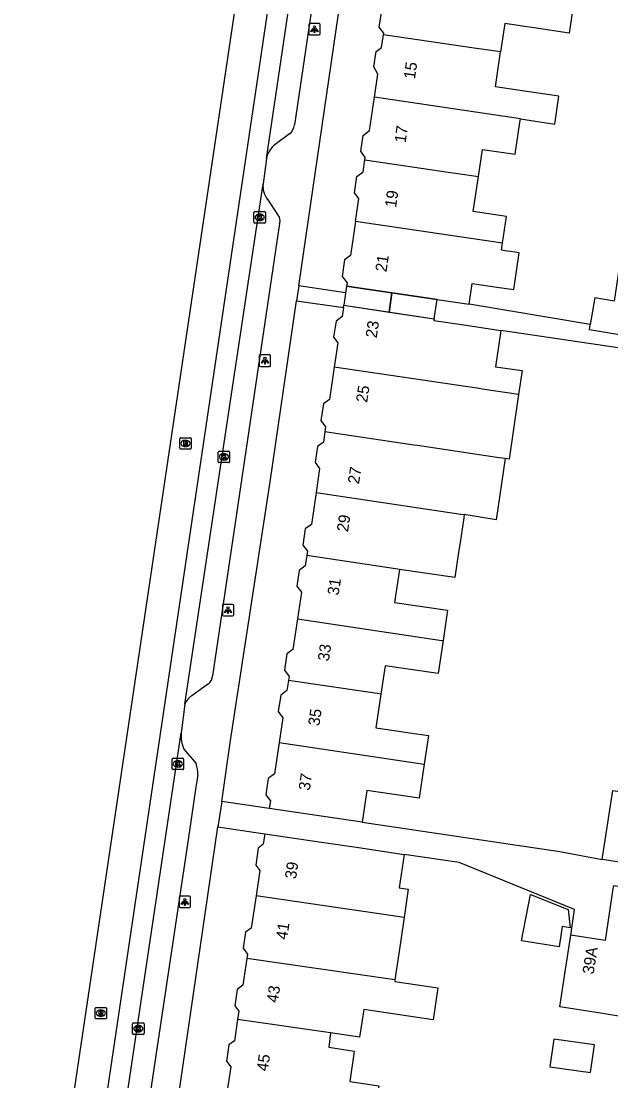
# Model space of a CAD drawing. Extents: x 162250 to 162654, y 380744 to 381605.
# Drawn here: x 162321.7 to 162373.3, y 381411.4 to 381504 of the extents above; entities that cross this region are included whole.
import ezdxf

# ---------------------------------------------------------------- set-up
doc = ezdxf.new("R2010")
doc.units = 0
for name, color, linetype in [('IMGEO_Kolk', 7, 'Continuous'), ('IMGEO_Lichtpunt', 7, 'Continuous'), ('IMGEO_Pand', 7, 'Continuous'), ('IMGEO_Pand_nummerreeks', 7, 'Continuous'), ('IMGEO_Pand_overbouw', 7, 'Continuous'), ('IMGEO_Rijbaan_lokaal_gesloten', 7, 'Continuous'), ('IMGEO_Rioolput', 7, 'Continuous'), ('IMGEO_Voetpad_open', 7, 'Continuous')]:
    doc.layers.add(name, color=color, linetype=linetype)

msp = doc.modelspace()

# ---------------------------------------------------------------- linework, layer by layer
at = {"layer": 'IMGEO_Kolk'}
for p, q in [((162342.039, 381486.404), (162342.039, 381487.256)), ((162342.114, 381487.33), (162342.966, 381487.33)), ((162342.527, 381487.11), (162342.552, 381487.11)), ((162343.04, 381487.256), (162343.04, 381486.404)), ((162342.966, 381486.33), (162342.114, 381486.33)), ((162342.55, 381486.55), (162342.525, 381486.55)), ((162338.91, 381465.466), (162338.91, 381466.318)), ((162338.985, 381466.392), (162339.837, 381466.392)), ((162339.911, 381466.318), (162339.911, 381465.466)), ((162339.837, 381465.392), (162338.985, 381465.392)), ((162339.421, 381465.612), (162339.396, 381465.612)), ((162339.398, 381466.172), (162339.423, 381466.172)), ((162334.881, 381438.628), (162334.881, 381439.48)), ((162334.956, 381439.554), (162335.808, 381439.554)), ((162335.882, 381439.48), (162335.882, 381438.628)), ((162335.808, 381438.554), (162334.956, 381438.554)), ((162335.392, 381438.774), (162335.367, 381438.774)), ((162335.369, 381439.334), (162335.394, 381439.334)), ((162331.421, 381415.486), (162331.421, 381416.338)), ((162331.496, 381416.412), (162332.348, 381416.412)), ((162332.422, 381416.338), (162332.422, 381415.486)), ((162332.348, 381415.412), (162331.496, 381415.412)), ((162331.932, 381415.632), (162331.907, 381415.632)), ((162331.909, 381416.192), (162331.934, 381416.192))]:
    msp.add_line(p, q, dxfattribs=at)
for points in [[(162342.039, 381486.404), (162342.039, 381487.256)], [(162342.114, 381487.33), (162342.966, 381487.33)], [(162342.36, 381487.03), (162342.483, 381487.03), (162342.483, 381486.879), (162342.613, 381487.03), (162342.777, 381487.03), (162342.631, 381486.879), (162342.784, 381486.63), (162342.632, 381486.63), (162342.547, 381486.794), (162342.483, 381486.727), (162342.483, 381486.63), (162342.36, 381486.63), (162342.36, 381487.03)], [(162343.04, 381487.256), (162343.04, 381486.404)], [(162342.966, 381486.33), (162342.114, 381486.33)], [(162338.91, 381465.466), (162338.91, 381466.318)], [(162338.985, 381466.392), (162339.837, 381466.392)], [(162339.911, 381466.318), (162339.911, 381465.466)], [(162339.837, 381465.392), (162338.985, 381465.392)], [(162339.231, 381466.092), (162339.354, 381466.092), (162339.354, 381465.941), (162339.484, 381466.092), (162339.648, 381466.092), (162339.502, 381465.941), (162339.655, 381465.692), (162339.503, 381465.692), (162339.418, 381465.856), (162339.354, 381465.789), (162339.354, 381465.692), (162339.231, 381465.692), (162339.231, 381466.092)], [(162334.881, 381438.628), (162334.881, 381439.48)], [(162334.956, 381439.554), (162335.808, 381439.554)], [(162335.882, 381439.48), (162335.882, 381438.628)], [(162335.808, 381438.554), (162334.956, 381438.554)], [(162335.202, 381439.254), (162335.325, 381439.254), (162335.325, 381439.103), (162335.455, 381439.254), (162335.619, 381439.254), (162335.473, 381439.103), (162335.626, 381438.854), (162335.474, 381438.854), (162335.389, 381439.018), (162335.325, 381438.951), (162335.325, 381438.854), (162335.202, 381438.854), (162335.202, 381439.254)], [(162331.421, 381415.486), (162331.421, 381416.338)], [(162331.496, 381416.412), (162332.348, 381416.412)], [(162332.422, 381416.338), (162332.422, 381415.486)], [(162332.348, 381415.412), (162331.496, 381415.412)], [(162331.742, 381416.112), (162331.865, 381416.112), (162331.865, 381415.961), (162331.995, 381416.112), (162332.159, 381416.112), (162332.013, 381415.961), (162332.166, 381415.712), (162332.014, 381415.712), (162331.929, 381415.876), (162331.865, 381415.809), (162331.865, 381415.712), (162331.742, 381415.712), (162331.742, 381416.112)]]:
    msp.add_lwpolyline(points, dxfattribs=at)
for centre, start, end in [((162342.116, 381487.254), 91.55205, 178.44795), ((162342.116, 381487.254), 91.55205, 178.44795), ((162342.964, 381487.254), 1.55205, 88.44795), ((162342.964, 381487.254), 1.55205, 88.44795), ((162342.116, 381486.406), 181.55205, 268.44795), ((162342.116, 381486.406), 181.55205, 268.44795), ((162342.964, 381486.406), 271.55205, 358.44795), ((162342.964, 381486.406), 271.55205, 358.44795), ((162338.987, 381466.316), 91.55205, 178.44795), ((162338.987, 381466.316), 91.55205, 178.44795), ((162339.835, 381466.316), 1.55205, 88.44795), ((162339.835, 381466.316), 1.55205, 88.44795), ((162338.987, 381465.468), 181.55205, 268.44795), ((162338.987, 381465.468), 181.55205, 268.44795), ((162339.835, 381465.468), 271.55205, 358.44795), ((162339.835, 381465.468), 271.55205, 358.44795), ((162334.958, 381439.478), 91.55205, 178.44795), ((162334.958, 381439.478), 91.55205, 178.44795), ((162335.806, 381439.478), 1.55205, 88.44795), ((162335.806, 381439.478), 1.55205, 88.44795), ((162334.958, 381438.63), 181.55205, 268.44795), ((162334.958, 381438.63), 181.55205, 268.44795), ((162335.806, 381438.63), 271.55205, 358.44795), ((162335.806, 381438.63), 271.55205, 358.44795), ((162331.498, 381416.336), 91.55205, 178.44795), ((162331.498, 381416.336), 91.55205, 178.44795), ((162332.346, 381416.336), 1.55205, 88.44795), ((162332.346, 381416.336), 1.55205, 88.44795), ((162331.498, 381415.488), 181.55205, 268.44795), ((162331.498, 381415.488), 181.55205, 268.44795), ((162332.346, 381415.488), 271.55205, 358.44795), ((162332.346, 381415.488), 271.55205, 358.44795)]:
    msp.add_arc(centre, 0.0765, start, end, dxfattribs=at)
for centre, major_axis, ratio, start_param, end_param in [((162342.526, 381486.83), (-0.387, 0.002), 0.722429, 4.712389, 7.853982), ((162342.551, 381486.83), (-0.39, 0.002), 0.717154, 1.570796, 4.712389), ((162339.397, 381465.892), (-0.387, 0.002), 0.722429, 4.712389, 7.853982), ((162339.422, 381465.892), (-0.39, 0.002), 0.717154, 1.570796, 4.712389), ((162335.368, 381439.054), (-0.387, 0.002), 0.722429, 4.712389, 7.853982), ((162335.393, 381439.054), (-0.39, 0.002), 0.717154, 1.570796, 4.712389), ((162331.908, 381415.912), (-0.387, 0.002), 0.722429, 4.712389, 7.853982), ((162331.933, 381415.912), (-0.39, 0.002), 0.717154, 1.570796, 4.712389)]:
    msp.add_ellipse(centre, major_axis=major_axis, ratio=ratio, start_param=start_param, end_param=end_param, dxfattribs=at)
at = {"layer": 'IMGEO_Lichtpunt'}
for p, q in [((162346.834, 381503.687), (162346.834, 381502.88)), ((162346.834, 381503.687), (162346.834, 381502.88)), ((162347.736, 381503.782), (162346.928, 381503.782)), ((162347.736, 381503.782), (162346.928, 381503.782)), ((162347.83, 381502.88), (162347.83, 381503.687)), ((162347.83, 381502.88), (162347.83, 381503.687)), ((162346.928, 381502.786), (162347.736, 381502.786)), ((162346.928, 381502.786), (162347.736, 381502.786)), ((162342.502, 381474.704), (162342.502, 381473.897)), ((162342.502, 381474.704), (162342.502, 381473.897)), ((162343.404, 381474.799), (162342.596, 381474.799)), ((162343.404, 381474.799), (162342.596, 381474.799)), ((162343.498, 381473.897), (162343.498, 381474.704)), ((162343.498, 381473.897), (162343.498, 381474.704)), ((162342.596, 381473.803), (162343.404, 381473.803)), ((162342.596, 381473.803), (162343.404, 381473.803)), ((162339.271, 381452.898), (162339.271, 381452.091)), ((162339.271, 381452.898), (162339.271, 381452.091)), ((162340.173, 381452.993), (162339.365, 381452.993)), ((162340.173, 381452.993), (162339.365, 381452.993)), ((162340.267, 381452.091), (162340.267, 381452.898)), ((162340.267, 381452.091), (162340.267, 381452.898)), ((162339.365, 381451.997), (162340.173, 381451.997)), ((162339.365, 381451.997), (162340.173, 381451.997)), ((162335.49, 381427.396), (162335.49, 381426.589)), ((162335.49, 381427.396), (162335.49, 381426.589)), ((162336.392, 381427.491), (162335.584, 381427.491)), ((162336.392, 381427.491), (162335.584, 381427.491)), ((162336.486, 381426.589), (162336.486, 381427.396)), ((162336.486, 381426.589), (162336.486, 381427.396)), ((162335.584, 381426.495), (162336.392, 381426.495)), ((162335.584, 381426.495), (162336.392, 381426.495))]:
    msp.add_line(p, q, dxfattribs=at)
for points in [[(162347.208, 381503.351), (162347.247, 381503.323), (162347.059, 381503.061), (162347.021, 381503.088), (162347.208, 381503.351)], [(162347.42, 381503.323), (162347.458, 381503.35), (162347.645, 381503.088), (162347.606, 381503.06), (162347.42, 381503.323)], [(162347.31, 381503.303), (162347.357, 381503.303), (162347.357, 381502.981), (162347.31, 381502.981), (162347.31, 381503.303)], [(162342.876, 381474.368), (162342.915, 381474.34), (162342.727, 381474.078), (162342.689, 381474.105), (162342.876, 381474.368)], [(162342.978, 381474.32), (162343.025, 381474.32), (162343.025, 381473.998), (162342.978, 381473.998), (162342.978, 381474.32)], [(162343.088, 381474.34), (162343.126, 381474.367), (162343.313, 381474.105), (162343.274, 381474.077), (162343.088, 381474.34)], [(162339.645, 381452.562), (162339.684, 381452.534), (162339.496, 381452.272), (162339.458, 381452.299), (162339.645, 381452.562)], [(162339.747, 381452.514), (162339.794, 381452.514), (162339.794, 381452.192), (162339.747, 381452.192), (162339.747, 381452.514)], [(162339.857, 381452.534), (162339.895, 381452.561), (162340.082, 381452.299), (162340.043, 381452.271), (162339.857, 381452.534)], [(162335.864, 381427.06), (162335.903, 381427.032), (162335.715, 381426.77), (162335.677, 381426.797), (162335.864, 381427.06)], [(162335.966, 381427.012), (162336.013, 381427.012), (162336.013, 381426.69), (162335.966, 381426.69), (162335.966, 381427.012)], [(162336.076, 381427.032), (162336.114, 381427.059), (162336.301, 381426.797), (162336.262, 381426.769), (162336.076, 381427.032)]]:
    msp.add_lwpolyline(points, dxfattribs=at)
for centre in [(162347.333, 381503.485), (162343.001, 381474.502), (162339.77, 381452.696), (162335.989, 381427.194)]:
    msp.add_circle(centre, 0.0994, dxfattribs=at)
for centre, start, end in [((162346.928, 381503.687), 90, 180), ((162346.928, 381503.687), 90, 180), ((162347.736, 381503.687), 0, 90), ((162347.736, 381503.687), 0, 90), ((162346.928, 381502.88), 180, 270), ((162346.928, 381502.88), 180, 270), ((162347.736, 381502.88), 270, 0), ((162347.736, 381502.88), 270, 360), ((162342.596, 381474.704), 90, 180), ((162342.596, 381474.704), 90, 180), ((162343.404, 381474.704), 0, 90), ((162343.404, 381474.704), 0, 90), ((162342.596, 381473.897), 180, 270), ((162342.596, 381473.897), 180, 270), ((162343.404, 381473.897), 270, 0), ((162343.404, 381473.897), 270, 360), ((162339.365, 381452.898), 90, 180), ((162339.365, 381452.898), 90, 180), ((162340.173, 381452.898), 0, 90), ((162340.173, 381452.898), 0, 90), ((162339.365, 381452.091), 180, 270), ((162339.365, 381452.091), 180, 270), ((162340.173, 381452.091), 270, 0), ((162340.173, 381452.091), 270, 360), ((162335.584, 381427.396), 90, 180), ((162335.584, 381427.396), 90, 180), ((162336.392, 381427.396), 0, 90), ((162336.392, 381427.396), 0, 90), ((162335.584, 381426.589), 180, 270), ((162335.584, 381426.589), 180, 270), ((162336.392, 381426.589), 270, 0), ((162336.392, 381426.589), 270, 360)]:
    msp.add_arc(centre, 0.0946, start, end, dxfattribs=at)
at = {"layer": 'IMGEO_Pand'}
for points in [[(162353.367, 381502.796), (162353.388, 381502.939), (162353.003, 381503.457), (162353.219, 381504.924), (162353.733, 381505.306), (162354.162, 381508.214)], [(162366.97, 381506.329), (162366.909, 381505.912), (162369.996, 381505.458), (162369.623, 381502.935), (162366.536, 381503.389), (162366.113, 381503.451), (162363.982, 381503.765), (162363.617, 381501.287)], [(162352.58, 381497.329), (162352.879, 381499.357), (162352.522, 381500), (162352.717, 381501.326), (162353.204, 381501.688), (162353.367, 381502.796)], [(162363.617, 381501.287), (162361.288, 381501.63), (162353.367, 381502.796)], [(162365.359, 381495.448), (162368.353, 381494.979), (162368.714, 381497.424), (162365.693, 381497.87), (162363.169, 381498.243), (162363.617, 381501.287)], [(162351.745, 381491.861), (162351.775, 381492.066), (162351.373, 381492.607), (162351.578, 381493.993), (162352.15, 381494.418), (162352.58, 381497.329)], [(162365.359, 381495.448), (162352.58, 381497.329)], [(162361.675, 381490.4), (162362.026, 381492.776), (162364.878, 381492.354), (162365.285, 381495.112), (162365.359, 381495.448)], [(162350.917, 381486.472), (162351.212, 381488.47), (162350.831, 381488.985), (162351.039, 381490.395), (162351.588, 381490.803), (162351.745, 381491.861)], [(162351.745, 381491.861), (162359.234, 381490.759), (162359.656, 381490.697), (162361.675, 381490.4)], [(162363.774, 381484.579), (162364.119, 381486.91), (162361.223, 381487.338), (162361.675, 381490.4)], [(162350.917, 381486.472), (162350.479, 381483.503), (162349.971, 381483.126), (162349.756, 381481.671), (162350.181, 381481.098), (162350.14, 381480.824)], [(162363.774, 381484.579), (162350.917, 381486.472)], [(162360.85, 381479.23), (162361.12, 381481.058), (162363.485, 381480.709), (162363.723, 381480.674), (162364.759, 381480.521), (162365.232, 381483.727), (162364.47, 381483.84), (162364.196, 381483.88), (162363.682, 381483.956), (162363.749, 381484.41), (162363.774, 381484.579)], [(162380.272, 381482.086), (162374.071, 381483.031), (162373.535, 381479.514), (162371.846, 381479.794), (162371.463, 381477.475)], [(162380.272, 381482.086), (162380.661, 381482.027), (162383.287, 381475.019), (162371.382, 381476.988), (162371.463, 381477.475)], [(162350.14, 381480.824), (162358.059, 381479.643), (162360.85, 381479.23)], [(162349.862, 381478.942), (162349.747, 381478.16), (162349.217, 381477.766), (162349.009, 381476.362), (162349.379, 381475.863), (162349.066, 381473.745)], [(162349.862, 381478.942), (162349.892, 381479.144), (162357.81, 381477.969), (162357.786, 381477.808), (162360.4, 381477.422), (162363.627, 381476.946)], [(162363.627, 381476.946), (162363.159, 381473.777), (162365.493, 381473.432), (162365.186, 381471.356)], [(162349.066, 381473.745), (162348.649, 381470.917), (162348.116, 381470.521), (162347.901, 381469.063), (162348.304, 381468.521), (162348.239, 381468.079)], [(162365.186, 381471.356), (162362.007, 381471.825), (162361.75, 381471.865), (162349.066, 381473.745)], [(162365.186, 381471.356), (162364.349, 381465.692), (162364.015, 381465.741)], [(162348.239, 381468.079), (162348.108, 381467.191), (162347.591, 381466.808), (162347.385, 381465.411), (162347.784, 381464.873), (162347.473, 381462.769)], [(162364.015, 381465.741), (162363.273, 381465.851), (162356.35, 381466.875), (162356.028, 381466.925), (162348.239, 381468.079)], [(162364.015, 381465.741), (162363.235, 381460.401), (162360.43, 381460.845)], [(162347.473, 381462.769), (162347.063, 381459.995), (162346.526, 381459.596), (162346.317, 381458.18), (162346.715, 381457.644), (162346.659, 381457.264)], [(162347.473, 381462.769), (162360.125, 381460.893), (162360.43, 381460.845)], [(162360.43, 381460.845), (162360.387, 381460.555), (162360.241, 381459.568), (162360.071, 381458.414), (162359.973, 381457.75), (162359.618, 381455.343), (162354.764, 381456.059)], [(162346.659, 381457.264), (162346.527, 381456.37), (162345.995, 381455.975), (162345.79, 381454.589), (162346.187, 381454.053), (162345.843, 381451.723)], [(162354.764, 381456.059), (162354.425, 381456.113), (162346.659, 381457.264)], [(162354.764, 381456.059), (162354.337, 381453.17), (162358.979, 381452.485), (162358.586, 381449.833)], [(162345.843, 381451.723), (162345.449, 381449.058), (162344.924, 381448.668), (162344.713, 381447.237), (162345.107, 381446.706), (162345.055, 381446.354)], [(162345.843, 381451.723), (162358.486, 381449.849), (162358.586, 381449.833)], [(162358.586, 381449.833), (162358.159, 381446.946), (162353.502, 381447.634), (162353.135, 381445.153)], [(162345.055, 381446.354), (162344.923, 381445.459), (162344.375, 381445.052), (162344.166, 381443.639), (162344.57, 381443.095), (162344.249, 381440.924)], [(162353.135, 381445.153), (162352.809, 381445.205), (162345.055, 381446.354)], [(162353.135, 381445.153), (162352.698, 381442.201), (162354.916, 381441.874), (162355.639, 381441.767), (162357.294, 381441.523), (162356.928, 381439.044)], [(162344.249, 381440.924), (162343.846, 381438.195), (162343.275, 381437.772), (162343.067, 381436.363), (162343.471, 381435.819), (162343.372, 381435.15)], [(162344.249, 381440.924), (162356.928, 381439.044)], [(162356.928, 381439.044), (162356.487, 381436.067), (162351.923, 381436.741), (162351.51, 381433.948)], [(162372.506, 381430.688), (162373.425, 381436.735), (162383.855, 381435.15)], [(162351.51, 381433.948), (162348.319, 381434.419), (162343.372, 381435.15)], [(162383.855, 381435.15), (162384.277, 381435.086), (162384.499, 381428.865), (162372.506, 381430.688)], [(162342.992, 381432.944), (162342.857, 381432.035), (162342.409, 381431.702), (162342.189, 381430.21), (162342.543, 381429.733), (162342.216, 381427.521)], [(162342.992, 381432.944), (162347.939, 381432.213), (162351.179, 381431.734), (162355.18, 381431.143)], [(162355.18, 381431.143), (162354.746, 381428.212), (162355.538, 381428.095), (162355.173, 381425.626)], [(162385.683, 381426.533), (162373.481, 381428.388), (162373.444, 381428.143), (162372.758, 381423.626), (162369.751, 381424.083)], [(162342.216, 381427.521), (162341.8, 381424.706), (162341.304, 381424.338), (162341.099, 381422.949), (162341.481, 381422.434), (162341.425, 381422.057)], [(162355.173, 381425.626), (162342.216, 381427.521)], [(162365.442, 381423.588), (162366.241, 381427.639), (162369.536, 381426.322), (162369.689, 381424.73), (162369.01, 381424.84), (162368.74, 381423.056), (162365.442, 381423.588)], [(162385.683, 381426.533), (162385.988, 381415.011), (162372.363, 381417.265), (162368.798, 381417.807), (162369.293, 381421.068), (162369.751, 381424.083)], [(162355.173, 381425.626), (162355.118, 381425.253), (162354.736, 381422.668), (162354.366, 381420.164)], [(162341.425, 381422.057), (162341.078, 381419.708), (162340.56, 381419.324), (162340.35, 381417.904), (162340.704, 381417.428), (162340.6, 381416.724)], [(162354.366, 381420.164), (162341.425, 381422.057)], [(162354.366, 381420.164), (162354.349, 381420.046), (162358.134, 381419.487), (162357.719, 381416.679), (162351.637, 381417.578), (162351.279, 381415.158), (162348.734, 381415.534)], [(162340.6, 381416.724), (162340.321, 381414.841), (162339.852, 381414.492), (162339.639, 381413.054), (162340.001, 381412.566), (162339.641, 381410.127)], [(162348.734, 381415.534), (162340.6, 381416.724)], [(162348.734, 381415.534), (162348.599, 381414.289), (162350.805, 381413.95), (162350.768, 381413.723), (162350.412, 381411.289), (162352.951, 381410.914), (162352.555, 381408.238)], [(162368.269, 381415.006), (162367.92, 381412.575), (162371.483, 381412.064), (162371.832, 381414.496), (162368.269, 381415.006)]]:
    msp.add_lwpolyline(points, dxfattribs=at)
at = {"layer": 'IMGEO_Pand_overbouw'}
for points in [[(162354.103, 381480.233), (162350.14, 381480.824), (162349.892, 381479.144), (162353.853, 381478.556)], [(162358.059, 381479.643), (162354.103, 381480.233), (162353.853, 381478.556), (162357.81, 381477.969)]]:
    msp.add_lwpolyline(points, close=True, dxfattribs=at)
at = {"layer": 'IMGEO_Rijbaan_lokaal_gesloten'}
for points in [[(162321.673, 381379.215), (162345.986, 381542.729)], [(162348.846, 381542.303), (162344.03, 381510.414), (162324.497, 381378.848)], [(162343.13, 381491.968), (162349.998, 381538.218)], [(162343.13, 381491.968), (162342.842, 381489.774)], [(162335.989, 381444.267), (162342.842, 381489.774)], [(162335.989, 381444.267), (162335.68, 381441.768)], [(162328.878, 381396.23), (162335.68, 381441.768)]]:
    msp.add_lwpolyline(points, dxfattribs=at)
at = {"layer": 'IMGEO_Rioolput'}
for p, q in [((162335.549, 381466.642), (162335.549, 381467.494)), ((162335.624, 381467.568), (162336.476, 381467.568)), ((162336.037, 381467.348), (162336.062, 381467.348)), ((162336.55, 381467.494), (162336.55, 381466.642)), ((162336.476, 381466.568), (162335.624, 381466.568)), ((162336.06, 381466.788), (162336.035, 381466.788)), ((162328.141, 381416.838), (162328.141, 381417.69)), ((162328.216, 381417.764), (162329.068, 381417.764)), ((162328.629, 381417.544), (162328.654, 381417.544)), ((162329.142, 381417.69), (162329.142, 381416.838)), ((162329.068, 381416.764), (162328.216, 381416.764)), ((162328.652, 381416.984), (162328.627, 381416.984))]:
    msp.add_line(p, q, dxfattribs=at)
for points in [[(162335.549, 381466.642), (162335.549, 381467.494)], [(162335.624, 381467.568), (162336.476, 381467.568)], [(162336.138, 381467.266), (162335.886, 381467.268), (162335.886, 381466.868)], [(162336.064, 381467.187), (162336.01, 381467.187), (162336.01, 381467.106)], [(162336.55, 381467.494), (162336.55, 381466.642)], [(162336.476, 381466.568), (162335.624, 381466.568)], [(162335.886, 381466.868), (162336.01, 381466.868), (162336.01, 381467.03), (162336.021, 381467.03)], [(162336.01, 381467.106), (162336.062, 381467.106)], [(162336.068, 381467.001), (162336.139, 381466.868), (162336.279, 381466.868), (162336.214, 381466.994)], [(162328.141, 381416.838), (162328.141, 381417.69)], [(162328.216, 381417.764), (162329.068, 381417.764)], [(162328.73, 381417.462), (162328.478, 381417.464), (162328.478, 381417.064)], [(162328.478, 381417.064), (162328.602, 381417.064), (162328.602, 381417.226), (162328.613, 381417.226)], [(162328.656, 381417.383), (162328.602, 381417.383), (162328.602, 381417.302)], [(162328.602, 381417.302), (162328.654, 381417.302)], [(162328.66, 381417.197), (162328.731, 381417.064), (162328.871, 381417.064), (162328.806, 381417.19)], [(162329.142, 381417.69), (162329.142, 381416.838)], [(162329.068, 381416.764), (162328.216, 381416.764)]]:
    msp.add_lwpolyline(points, dxfattribs=at)
for centre, radius, start, end in [((162335.626, 381467.492), 0.0765, 91.55205, 178.44795), ((162335.626, 381467.492), 0.0765, 91.55205, 178.44795), ((162336.07, 381467.091), 0.0964, 77.00612, 93.18647), ((162336.084, 381467.148), 0.0378, 276.66336, 79.67722), ((162336.137, 381467.156), 0.109, 350.36119, 89.41601), ((162336.474, 381467.492), 0.0765, 1.55205, 88.44795), ((162336.474, 381467.492), 0.0765, 1.55205, 88.44795), ((162335.626, 381466.644), 0.0765, 181.55205, 268.44795), ((162335.626, 381466.644), 0.0765, 181.55205, 268.44795), ((162336.02, 381466.977), 0.0533, 26.02933, 88.69889), ((162336.046, 381467.295), 0.19, 274.7715, 282.96867), ((162336.135, 381467.156), 0.112, 277.58423, 350.98172), ((162336.119, 381466.941), 0.108, 29.51342, 73.79051), ((162336.474, 381466.644), 0.0765, 271.55205, 358.44795), ((162336.474, 381466.644), 0.0765, 271.55205, 358.44795), ((162328.218, 381417.688), 0.0765, 91.55205, 178.44795), ((162328.218, 381417.688), 0.0765, 91.55205, 178.44795), ((162328.612, 381417.173), 0.0533, 26.02933, 88.69889), ((162328.638, 381417.491), 0.19, 274.7715, 282.96867), ((162328.662, 381417.287), 0.0964, 77.00612, 93.18647), ((162328.676, 381417.344), 0.0378, 276.66336, 79.67722), ((162328.729, 381417.352), 0.109, 350.36119, 89.41601), ((162328.727, 381417.352), 0.112, 277.58423, 350.98172), ((162328.711, 381417.137), 0.108, 29.51342, 73.79051), ((162329.066, 381417.688), 0.0765, 1.55205, 88.44795), ((162329.066, 381417.688), 0.0765, 1.55205, 88.44795), ((162328.218, 381416.84), 0.0765, 181.55205, 268.44795), ((162328.218, 381416.84), 0.0765, 181.55205, 268.44795), ((162329.066, 381416.84), 0.0765, 271.55205, 358.44795), ((162329.066, 381416.84), 0.0765, 271.55205, 358.44795)]:
    msp.add_arc(centre, radius, start, end, dxfattribs=at)
for centre, major_axis, ratio, start_param, end_param in [((162336.036, 381467.068), (-0.387, 0.002), 0.722429, 4.712389, 7.853982), ((162336.061, 381467.068), (-0.39, 0.002), 0.717154, 1.570796, 4.712389), ((162328.628, 381417.264), (-0.387, 0.002), 0.722429, 4.712389, 7.853982), ((162328.653, 381417.264), (-0.39, 0.002), 0.717154, 1.570796, 4.712389)]:
    msp.add_ellipse(centre, major_axis=major_axis, ratio=ratio, start_param=start_param, end_param=end_param, dxfattribs=at)
at = {"layer": 'IMGEO_Voetpad_open'}
for points in [[(162351.478, 381534.742), (162345.57, 381494.908)], [(162345.951, 381480.835), (162350.479, 381511.856), (162350.791, 381513.94)], [(162345.15, 381494.131), (162343.894, 381493.204)], [(162343.252, 381488.365), (162344.087, 381487.082)], [(162344.286, 381486.281), (162338.423, 381446.747)], [(162345.951, 381480.835), (162345.762, 381479.541)], [(162350.14, 381480.824), (162350.053, 381480.236), (162345.951, 381480.835)], [(162339.214, 381435.764), (162339.996, 381441.104), (162343.449, 381463.697), (162345.762, 381479.541)], [(162345.762, 381479.541), (162349.862, 381478.942)], [(162371.463, 381477.475), (162360.85, 381479.23)], [(162380.817, 381474.394), (162363.627, 381476.946)], [(162338.07, 381446.046), (162336.709, 381445.085)], [(162335.912, 381440.339), (162336.977, 381439.076)], [(162337.12, 381438.08), (162336.991, 381437.217), (162336.334, 381432.816), (162331.307, 381399.157)], [(162339.214, 381435.764), (162338.89, 381433.553)], [(162343.372, 381435.15), (162339.214, 381435.764)], [(162351.51, 381433.948), (162368.788, 381431.393), (162372.506, 381430.688)], [(162334.728, 381405.133), (162338.89, 381433.553)], [(162338.89, 381433.553), (162342.992, 381432.944)], [(162369.751, 381424.083), (162370.09, 381426.317), (162359.993, 381430.432), (162355.18, 381431.143)]]:
    msp.add_lwpolyline(points, dxfattribs=at)
for centre, radius, start, end in [((162344.38, 381495.049), 1.198, 309.97884, 353.23512), ((162345.088, 381491.612), 1.99, 126.86372, 169.69395), ((162344.616, 381489.526), 1.792, 172.04752, 220.40105), ((162343.604, 381486.537), 0.728, 339.44142, 48.4627), ((162337.426, 381446.81), 0.999, 310.14965, 356.39378), ((162337.443, 381443.713), 1.556, 118.15294, 159.13887), ((162338.15, 381441.436), 2.492, 172.33718, 206.10599), ((162334.716, 381438.243), 2.41, 356.11958, 20.22116)]:
    msp.add_arc(centre, radius, start, end, dxfattribs=at)

# ---------------------------------------------------------------- texts
at = {"layer": 'IMGEO_Pand_nummerreeks'}
for s, rotation, p in [('15', 81.80691, (162356.116, 381498.868)), ('17', 81.57773, (162355.299, 381493.295)), ('19', 81.57773, (162354.462, 381487.642)), ('21', 81.57773, (162353.628, 381482.012)), ('23', 81.57773, (162352.775, 381476.247)), ('25', 81.57773, (162351.938, 381470.594)), ('27', 80.99904, (162351.222, 381463.472)), ('29', 81.57773, (162350.263, 381459.289)), ('31', 81.57773, (162349.442, 381453.748)), ('33', 81.57773, (162348.589, 381447.984)), ('35', 81.57773, (162347.752, 381442.331)), ('37', 81.57773, (162346.915, 381436.679)), ('39', 81.61015, (162345.717, 381428.945)), ('41', 81.61015, (162344.936, 381423.65)), ('39A', 81.1652, (162371.749, 381420.622)), ('43', 81.61211, (162344.122, 381418.131)), ('45', 81.7267, (162343.247, 381412.135))]:
    msp.add_text(s, height=1, rotation=rotation, dxfattribs=at).set_placement(p)

doc.saveas('drawing.dxf')
